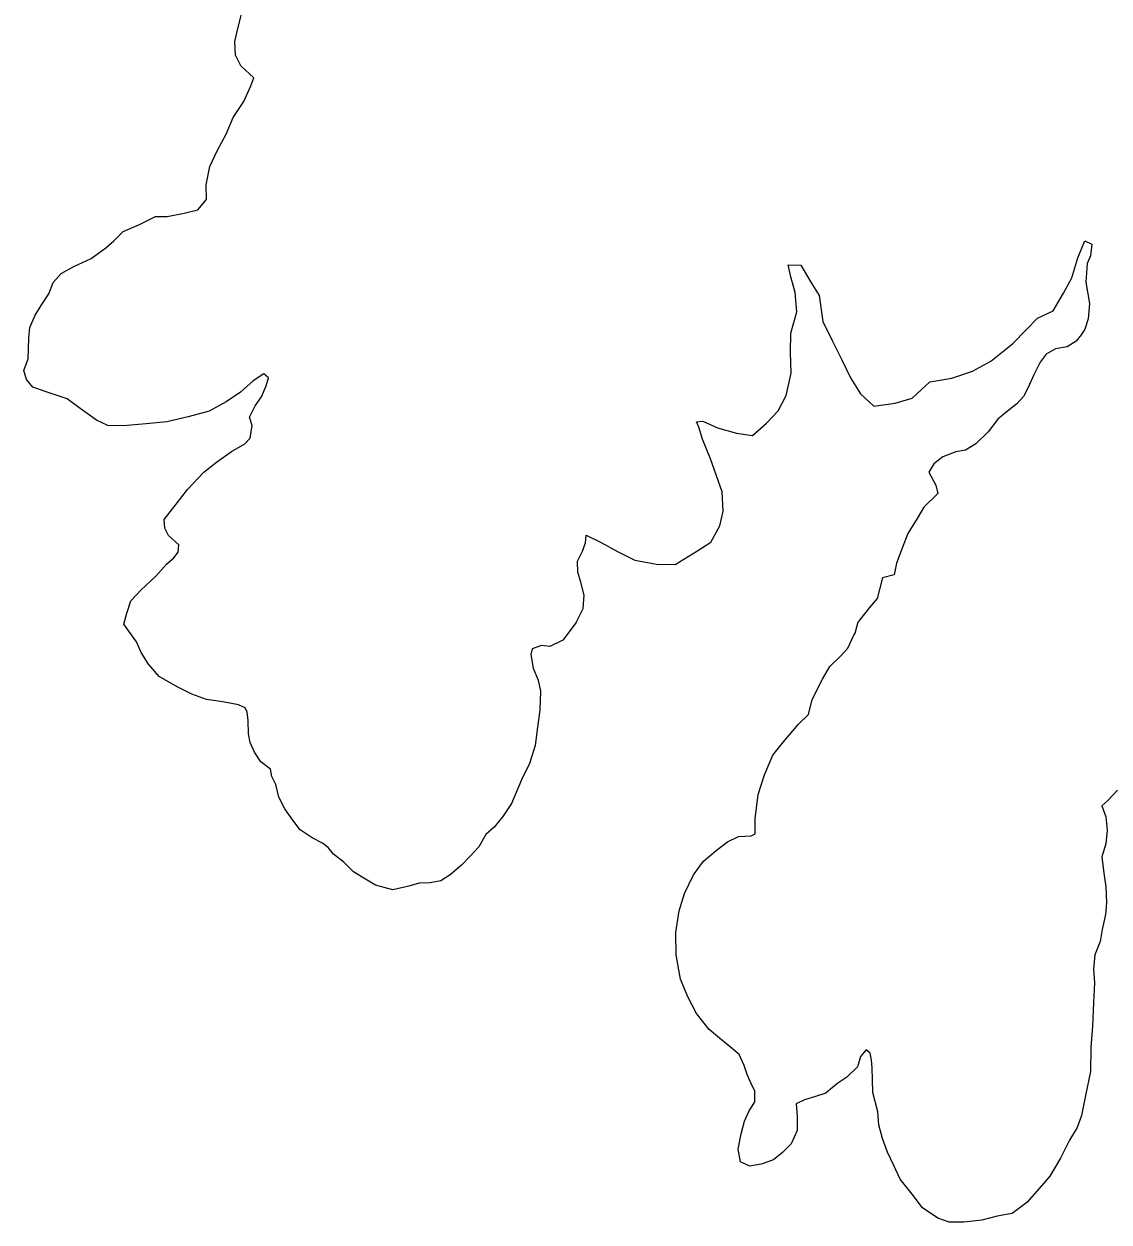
# Model space of a CAD drawing. Extents: x -939622 to -934245, y 1383184 to 1385301.
# Drawn here: x -935532.12 to -935525.44, y 1384296.68 to 1384304.06 of the extents above; entities that cross this region are included whole.
import ezdxf

# ---------------------------------------------------------------- set-up
doc = ezdxf.new("R2010")
doc.units = 0
doc.layers.add('2', color=7, linetype='Continuous')

msp = doc.modelspace()

# ---------------------------------------------------------------- linework, layer by layer
at = {"layer": '2'}
for points in [[(-935531.5049, 1384300.3627), (-935531.4877, 1384300.4319), (-935531.4616, 1384300.5072), (-935531.3994, 1384300.5739), (-935531.3076, 1384300.6589), (-935531.2425, 1384300.7316), (-935531.198, 1384300.7711), (-935531.1715, 1384300.8074), (-935531.166, 1384300.8525), (-935531.2294, 1384300.9089), (-935531.2538, 1384300.9537), (-935531.2574, 1384301.0077), (-935531.1836, 1384301.1015), (-935531.1127, 1384301.1923), (-935531.0121, 1384301.2984), (-935530.9349, 1384301.3592), (-935530.8429, 1384301.4262), (-935530.7596, 1384301.4721), (-935530.727, 1384301.5084), (-935530.7159, 1384301.5866), (-935530.7314, 1384301.6375), (-935530.6962, 1384301.7069), (-935530.6579, 1384301.7613), (-935530.6287, 1384301.8307), (-935530.6143, 1384301.8789), (-935530.6444, 1384301.9026), (-935530.7098, 1384301.8599), (-935530.7869, 1384301.7901), (-935530.8761, 1384301.7321), (-935530.9802, 1384301.674), (-935531.1085, 1384301.6397), (-935531.2399, 1384301.6083), (-935531.3684, 1384301.595), (-935531.509, 1384301.5845), (-935531.6048, 1384301.5866), (-935531.674, 1384301.6189), (-935531.7735, 1384301.6899), (-935531.8549, 1384301.7491), (-935531.9841, 1384301.7929), (-935532.0652, 1384301.8221), (-935532.1046, 1384301.8697), (-935532.1202, 1384301.9236), (-935532.094, 1384301.9959), (-935532.0894, 1384302.122), (-935532.0841, 1384302.1881), (-935532.052, 1384302.2635), (-935532.0137, 1384302.324), (-935531.9666, 1384302.3965), (-935531.9404, 1384302.4658), (-935531.8901, 1384302.5204), (-935531.8128, 1384302.5632), (-935531.7055, 1384302.6123), (-935531.6165, 1384302.6793), (-935531.566, 1384302.7218), (-935531.5098, 1384302.7794), (-935531.4085, 1384302.8225), (-935531.3103, 1384302.8715), (-935531.2384, 1384302.8723), (-935531.1339, 1384302.8913), (-935531.0503, 1384302.9132), (-935530.9971, 1384302.9768), (-935530.9981, 1384303.0669), (-935530.9753, 1384303.1782), (-935530.9285, 1384303.2807), (-935530.8757, 1384303.3773), (-935530.8319, 1384303.4799), (-935530.7671, 1384303.5796), (-935530.7233, 1384303.6761), (-935530.7058, 1384303.7243), (-935530.7844, 1384303.7986), (-935530.818, 1384303.8643), (-935530.8219, 1384303.9483), (-935530.8019, 1384304.0356), (-935530.7818, 1384304.1169)], [(-935531.5049, 1384300.3627), (-935531.4877, 1384300.4319), (-935531.4616, 1384300.5072), (-935531.3994, 1384300.5739), (-935531.3076, 1384300.6589), (-935531.2425, 1384300.7316), (-935531.198, 1384300.7711), (-935531.1715, 1384300.8074), (-935531.166, 1384300.8525), (-935531.2294, 1384300.9089), (-935531.2538, 1384300.9537), (-935531.2574, 1384301.0077), (-935531.1836, 1384301.1015), (-935531.1127, 1384301.1923), (-935531.0121, 1384301.2984), (-935530.9349, 1384301.3592), (-935530.8429, 1384301.4262), (-935530.7596, 1384301.4721), (-935530.727, 1384301.5084), (-935530.7159, 1384301.5866), (-935530.7314, 1384301.6375), (-935530.6962, 1384301.7069), (-935530.6579, 1384301.7613), (-935530.6287, 1384301.8307), (-935530.6143, 1384301.8789), (-935530.6444, 1384301.9026), (-935530.7098, 1384301.8599), (-935530.7869, 1384301.7901), (-935530.8761, 1384301.7321), (-935530.9802, 1384301.674), (-935531.1085, 1384301.6397), (-935531.2399, 1384301.6083), (-935531.3684, 1384301.595), (-935531.509, 1384301.5845), (-935531.6048, 1384301.5866), (-935531.674, 1384301.6189), (-935531.7735, 1384301.6899), (-935531.8549, 1384301.7491), (-935531.9841, 1384301.7929), (-935532.0652, 1384301.8221), (-935532.1046, 1384301.8697), (-935532.1202, 1384301.9236), (-935532.094, 1384301.9959), (-935532.0894, 1384302.122), (-935532.0841, 1384302.1881), (-935532.052, 1384302.2635), (-935532.0137, 1384302.324), (-935531.9666, 1384302.3965), (-935531.9404, 1384302.4658), (-935531.8901, 1384302.5204), (-935531.8128, 1384302.5632), (-935531.7055, 1384302.6123), (-935531.6165, 1384302.6793), (-935531.566, 1384302.7218), (-935531.5098, 1384302.7794), (-935531.4085, 1384302.8225), (-935531.3103, 1384302.8715), (-935531.2384, 1384302.8723), (-935531.1339, 1384302.8913), (-935531.0503, 1384302.9132), (-935530.9971, 1384302.9768), (-935530.9981, 1384303.0669), (-935530.9753, 1384303.1782), (-935530.9285, 1384303.2807), (-935530.8757, 1384303.3773), (-935530.8319, 1384303.4799), (-935530.7671, 1384303.5796), (-935530.7233, 1384303.6761), (-935530.7058, 1384303.7243), (-935530.7844, 1384303.7986), (-935530.818, 1384303.8643), (-935530.8219, 1384303.9483), (-935530.8019, 1384304.0356), (-935530.7818, 1384304.1169)], [(-935528.7216, 1384300.373), (-935528.6776, 1384300.4605), (-935528.6725, 1384300.5417), (-935528.6913, 1384300.6225), (-935528.7099, 1384300.6824), (-935528.7137, 1384300.7514), (-935528.6814, 1384300.8118), (-935528.664, 1384300.863), (-935528.6585, 1384300.9111), (-935528.5712, 1384300.8669), (-935528.4659, 1384300.811), (-935528.3606, 1384300.758), (-935528.2256, 1384300.7324), (-935528.1119, 1384300.7305), (-935527.9781, 1384300.8129), (-935527.8919, 1384300.8679), (-935527.8361, 1384300.9675), (-935527.8161, 1384301.0578), (-935527.8233, 1384301.1778), (-935527.8573, 1384301.2765), (-935527.8944, 1384301.3812), (-935527.9435, 1384301.5008), (-935527.9653, 1384301.5756), (-935527.9806, 1384301.6085), (-935527.9417, 1384301.6119), (-935527.8515, 1384301.5708), (-935527.7344, 1384301.539), (-935527.6355, 1384301.525), (-935527.5495, 1384301.6009), (-935527.4785, 1384301.6767), (-935527.4286, 1384301.7703), (-935527.3972, 1384301.9087), (-935527.4015, 1384302.0347), (-935527.3998, 1384302.1548), (-935527.3623, 1384302.2843), (-935527.3725, 1384302.4043), (-935527.4005, 1384302.5001), (-935527.4163, 1384302.575), (-935527.3384, 1384302.5728), (-935527.2775, 1384302.4683), (-935527.2257, 1384302.3848), (-935527.203, 1384302.2259), (-935527.1449, 1384302.1094), (-935527.0868, 1384301.9929), (-935527.0317, 1384301.8794), (-935526.9708, 1384301.7809), (-935526.8892, 1384301.7037), (-935526.7577, 1384301.7231), (-935526.6533, 1384301.7541), (-935526.5436, 1384301.8543), (-935526.4092, 1384301.8767), (-935526.2809, 1384301.9201), (-935526.1679, 1384301.9813), (-935526.0343, 1384302.0877), (-935525.9485, 1384302.1757), (-935525.8804, 1384302.2454), (-935525.7851, 1384302.2914), (-935525.7204, 1384302.4001), (-935525.6705, 1384302.4937), (-935525.6329, 1384302.6172), (-935525.5892, 1384302.7227), (-935525.547, 1384302.7021), (-935525.5553, 1384302.63), (-935525.5757, 1384302.5818), (-935525.5835, 1384302.4676), (-935525.5611, 1384302.3357), (-935525.5691, 1384302.2426), (-935525.5893, 1384302.1793), (-935525.6129, 1384302.143), (-935525.6424, 1384302.1037), (-935525.6989, 1384302.0701), (-935525.7706, 1384302.0574), (-935525.8271, 1384302.0238), (-935525.8655, 1384301.9753), (-935525.9036, 1384301.8969), (-935525.9387, 1384301.8185), (-935525.968, 1384301.7641), (-935526.0094, 1384301.7187), (-935526.0658, 1384301.6731), (-935526.1251, 1384301.6244), (-935526.1842, 1384301.5458), (-935526.2612, 1384301.4729), (-935526.3236, 1384301.4333), (-935526.3834, 1384301.4237), (-935526.4639, 1384301.3928), (-935526.5203, 1384301.3502), (-935526.5497, 1384301.2989), (-935526.5069, 1384301.2182), (-935526.4944, 1384301.1673), (-935526.5803, 1384301.0824), (-935526.6214, 1384301.0129), (-935526.6803, 1384300.9222), (-935526.7153, 1384300.8318), (-935526.7502, 1384300.7384), (-935526.7644, 1384300.6662), (-935526.836, 1384300.6475), (-935526.8676, 1384300.521), (-935526.9149, 1384300.4665), (-935526.9858, 1384300.3787)], [(-935528.7216, 1384300.373), (-935528.6776, 1384300.4605), (-935528.6725, 1384300.5417), (-935528.6913, 1384300.6225), (-935528.7099, 1384300.6824), (-935528.7137, 1384300.7514), (-935528.6814, 1384300.8118), (-935528.664, 1384300.863), (-935528.6585, 1384300.9111), (-935528.5712, 1384300.8669), (-935528.4659, 1384300.811), (-935528.3606, 1384300.758), (-935528.2256, 1384300.7324), (-935528.1119, 1384300.7305), (-935527.9781, 1384300.8129), (-935527.8919, 1384300.8679), (-935527.8361, 1384300.9675), (-935527.8161, 1384301.0578), (-935527.8233, 1384301.1778), (-935527.8573, 1384301.2765), (-935527.8944, 1384301.3812), (-935527.9435, 1384301.5008), (-935527.9653, 1384301.5756), (-935527.9806, 1384301.6085), (-935527.9417, 1384301.6119), (-935527.8515, 1384301.5708), (-935527.7344, 1384301.539), (-935527.6355, 1384301.525), (-935527.5495, 1384301.6009), (-935527.4785, 1384301.6767), (-935527.4286, 1384301.7703), (-935527.3972, 1384301.9087), (-935527.4015, 1384302.0347), (-935527.3998, 1384302.1548), (-935527.3623, 1384302.2843), (-935527.3725, 1384302.4043), (-935527.4005, 1384302.5001), (-935527.4163, 1384302.575), (-935527.3384, 1384302.5728), (-935527.2775, 1384302.4683), (-935527.2257, 1384302.3848), (-935527.203, 1384302.2259), (-935527.1449, 1384302.1094), (-935527.0868, 1384301.9929), (-935527.0317, 1384301.8794), (-935526.9708, 1384301.7809), (-935526.8892, 1384301.7037), (-935526.7577, 1384301.7231), (-935526.6533, 1384301.7541), (-935526.5436, 1384301.8543), (-935526.4092, 1384301.8767), (-935526.2809, 1384301.9201), (-935526.1679, 1384301.9813), (-935526.0343, 1384302.0877), (-935525.9485, 1384302.1757), (-935525.8804, 1384302.2454), (-935525.7851, 1384302.2914), (-935525.7204, 1384302.4001), (-935525.6705, 1384302.4937), (-935525.6329, 1384302.6172), (-935525.5892, 1384302.7227), (-935525.547, 1384302.7021), (-935525.5553, 1384302.63), (-935525.5757, 1384302.5818), (-935525.5835, 1384302.4676), (-935525.5611, 1384302.3357), (-935525.5691, 1384302.2426), (-935525.5893, 1384302.1793), (-935525.6129, 1384302.143), (-935525.6424, 1384302.1037), (-935525.6989, 1384302.0701), (-935525.7706, 1384302.0574), (-935525.8271, 1384302.0238), (-935525.8655, 1384301.9753), (-935525.9036, 1384301.8969), (-935525.9387, 1384301.8185), (-935525.968, 1384301.7641), (-935526.0094, 1384301.7187), (-935526.0658, 1384301.6731), (-935526.1251, 1384301.6244), (-935526.1842, 1384301.5458), (-935526.2612, 1384301.4729), (-935526.3236, 1384301.4333), (-935526.3834, 1384301.4237), (-935526.4639, 1384301.3928), (-935526.5203, 1384301.3502), (-935526.5497, 1384301.2989), (-935526.5069, 1384301.2182), (-935526.4944, 1384301.1673), (-935526.5803, 1384301.0824), (-935526.6214, 1384301.0129), (-935526.6803, 1384300.9222), (-935526.7153, 1384300.8318), (-935526.7502, 1384300.7384), (-935526.7644, 1384300.6662), (-935526.836, 1384300.6475), (-935526.8676, 1384300.521), (-935526.9149, 1384300.4665), (-935526.9858, 1384300.3787)], [(-935528.7216, 1384300.373), (-935528.8027, 1384300.2656), (-935528.8836, 1384300.2267), (-935528.9344, 1384300.2328), (-935528.9913, 1384300.2119), (-935529.0004, 1384300.1759), (-935528.9855, 1384300.0919), (-935528.9557, 1384300.0198), (-935528.9408, 1384299.9508), (-935528.944, 1384299.8337), (-935528.9591, 1384299.7287), (-935528.9742, 1384299.6177), (-935529.0073, 1384299.5068), (-935529.0584, 1384299.4048), (-935529.1184, 1384299.2609), (-935529.1724, 1384299.18), (-935529.2264, 1384299.114), (-935529.2773, 1384299.0691), (-935529.3193, 1384298.9942), (-935529.3763, 1384298.9343), (-935529.4273, 1384298.8803), (-935529.4962, 1384298.8204), (-935529.5531, 1384298.7845), (-935529.619, 1384298.7726), (-935529.6878, 1384298.7697), (-935529.7507, 1384298.7518), (-935529.8495, 1384298.728), (-935529.9572, 1384298.7581), (-935530.029, 1384298.8003), (-935530.0918, 1384298.8394), (-935530.1516, 1384298.8995), (-935530.2144, 1384298.9476), (-935530.2472, 1384298.9897), (-935530.2831, 1384299.0167), (-935530.3459, 1384299.0498), (-935530.4207, 1384299.0979), (-935530.4655, 1384299.158), (-935530.5133, 1384299.2271), (-935530.5521, 1384299.2992), (-935530.5699, 1384299.3772), (-935530.5938, 1384299.4253), (-935530.6027, 1384299.4703), (-935530.6625, 1384299.5154), (-935530.7013, 1384299.5755), (-935530.7282, 1384299.6355), (-935530.7371, 1384299.6896), (-935530.7399, 1384299.7706), (-935530.7459, 1384299.8216), (-935530.7578, 1384299.8486), (-935530.7997, 1384299.8667), (-935530.8954, 1384299.8849), (-935530.9972, 1384299.9), (-935531.0869, 1384299.9332), (-935531.1766, 1384299.9783), (-935531.2873, 1384300.0415), (-935531.353, 1384300.1166), (-935531.3978, 1384300.1887), (-935531.4277, 1384300.2548), (-935531.5049, 1384300.3627)], [(-935528.7216, 1384300.373), (-935528.8027, 1384300.2656), (-935528.8836, 1384300.2267), (-935528.9344, 1384300.2328), (-935528.9913, 1384300.2119), (-935529.0004, 1384300.1759), (-935528.9855, 1384300.0919), (-935528.9557, 1384300.0198), (-935528.9408, 1384299.9508), (-935528.944, 1384299.8337), (-935528.9591, 1384299.7287), (-935528.9742, 1384299.6177), (-935529.0073, 1384299.5068), (-935529.0584, 1384299.4048), (-935529.1184, 1384299.2609), (-935529.1724, 1384299.18), (-935529.2264, 1384299.114), (-935529.2773, 1384299.0691), (-935529.3193, 1384298.9942), (-935529.3763, 1384298.9343), (-935529.4273, 1384298.8803), (-935529.4962, 1384298.8204), (-935529.5531, 1384298.7845), (-935529.619, 1384298.7726), (-935529.6878, 1384298.7697), (-935529.7507, 1384298.7518), (-935529.8495, 1384298.728), (-935529.9572, 1384298.7581), (-935530.029, 1384298.8003), (-935530.0918, 1384298.8394), (-935530.1516, 1384298.8995), (-935530.2144, 1384298.9476), (-935530.2472, 1384298.9897), (-935530.2831, 1384299.0167), (-935530.3459, 1384299.0498), (-935530.4207, 1384299.0979), (-935530.4655, 1384299.158), (-935530.5133, 1384299.2271), (-935530.5521, 1384299.2992), (-935530.5699, 1384299.3772), (-935530.5938, 1384299.4253), (-935530.6027, 1384299.4703), (-935530.6625, 1384299.5154), (-935530.7013, 1384299.5755), (-935530.7282, 1384299.6355), (-935530.7371, 1384299.6896), (-935530.7399, 1384299.7706), (-935530.7459, 1384299.8216), (-935530.7578, 1384299.8486), (-935530.7997, 1384299.8667), (-935530.8954, 1384299.8849), (-935530.9972, 1384299.9), (-935531.0869, 1384299.9332), (-935531.1766, 1384299.9783), (-935531.2873, 1384300.0415), (-935531.353, 1384300.1166), (-935531.3978, 1384300.1887), (-935531.4277, 1384300.2548), (-935531.5049, 1384300.3627)], [(-935527.0038, 1384300.3086), (-935526.9858, 1384300.3787)], [(-935527.0038, 1384300.3086), (-935526.9858, 1384300.3787)], [(-935527.2678, 1384299.9001), (-935527.2047, 1384300.026), (-935527.1597, 1384300.1039), (-935527.0908, 1384300.1698), (-935527.0488, 1384300.2148), (-935527.0128, 1384300.2957), (-935527.0038, 1384300.3086)], [(-935527.2678, 1384299.9001), (-935527.2047, 1384300.026), (-935527.1597, 1384300.1039), (-935527.0908, 1384300.1698), (-935527.0488, 1384300.2148), (-935527.0128, 1384300.2957), (-935527.0038, 1384300.3086)], [(-935525.3889, 1384299.342), (-935525.4489, 1384299.2791), (-935525.4848, 1384299.2461), (-935525.461, 1384299.1771), (-935525.4521, 1384299.096), (-935525.4612, 1384299.012), (-935525.4853, 1384298.9311), (-935525.4734, 1384298.832), (-935525.4616, 1384298.748), (-935525.4558, 1384298.649), (-935525.4618, 1384298.577), (-935525.4829, 1384298.484), (-935525.495, 1384298.412), (-935525.5281, 1384298.328), (-935525.5372, 1384298.241), (-935525.5313, 1384298.157), (-935525.5375, 1384298.034), (-935525.5437, 1384297.89), (-935525.5528, 1384297.7579), (-935525.556, 1384297.6109), (-935525.5862, 1384297.4639), (-935525.6103, 1384297.341), (-935525.6373, 1384297.266), (-935525.6853, 1384297.1881), (-935525.7394, 1384297.0771), (-935525.8054, 1384296.9662), (-935525.8713, 1384296.8913), (-935525.9463, 1384296.8044), (-935526.0362, 1384296.7385), (-935526.129, 1384296.7207), (-935526.2248, 1384296.6968), (-935526.3356, 1384296.685), (-935526.4254, 1384296.6851), (-935526.4942, 1384296.7092), (-935526.5899, 1384296.7724), (-935526.6526, 1384296.8565), (-935526.7273, 1384296.9497), (-935526.7661, 1384297.0337), (-935526.8049, 1384297.1148), (-935526.8347, 1384297.1989), (-935526.8585, 1384297.2829), (-935526.8644, 1384297.364), (-935526.8941, 1384297.481), (-935526.897, 1384297.5621), (-935526.8999, 1384297.6311), (-935526.9028, 1384297.6821), (-935526.9117, 1384297.7241), (-935526.9357, 1384297.7451), (-935526.9716, 1384297.7032), (-935526.9897, 1384297.6402), (-935527.0556, 1384297.5773), (-935527.1096, 1384297.5384), (-935527.1545, 1384297.5024), (-935527.1845, 1384297.4785), (-935527.2533, 1384297.4546), (-935527.3162, 1384297.4367), (-935527.3671, 1384297.4128), (-935527.3613, 1384297.3317), (-935527.3614, 1384297.2477), (-935527.3974, 1384297.1668), (-935527.4514, 1384297.1128), (-935527.5053, 1384297.0679), (-935527.5832, 1384297.041), (-935527.652, 1384297.0292), (-935527.7089, 1384297.0562), (-935527.7237, 1384297.1343), (-935527.7056, 1384297.2273), (-935527.6846, 1384297.3053), (-935527.6575, 1384297.3652), (-935527.6215, 1384297.4252), (-935527.6214, 1384297.4912), (-935527.6453, 1384297.5422), (-935527.6692, 1384297.5933), (-935527.6871, 1384297.6473), (-935527.7169, 1384297.7164), (-935527.7707, 1384297.7615), (-935527.8395, 1384297.8156), (-935527.9022, 1384297.8697), (-935527.9799, 1384297.9689), (-935528.0337, 1384298.071), (-935528.0784, 1384298.179), (-935528.1051, 1384298.3291), (-935528.1079, 1384298.4671), (-935528.0868, 1384298.5991), (-935528.0537, 1384298.7071), (-935527.9996, 1384298.821), (-935527.9367, 1384298.905), (-935527.8587, 1384298.9708), (-935527.7898, 1384299.0247), (-935527.7209, 1384299.0576), (-935527.6431, 1384299.0605), (-935527.6192, 1384299.0725), (-935527.619, 1384299.1655), (-935527.6008, 1384299.3155), (-935527.5618, 1384299.4355), (-935527.5107, 1384299.5584), (-935527.4447, 1384299.6393), (-935527.3518, 1384299.7472), (-935527.2918, 1384299.8071), (-935527.2678, 1384299.9001)], [(-935525.3889, 1384299.342), (-935525.4489, 1384299.2791), (-935525.4848, 1384299.2461), (-935525.461, 1384299.1771), (-935525.4521, 1384299.096), (-935525.4612, 1384299.012), (-935525.4853, 1384298.9311), (-935525.4734, 1384298.832), (-935525.4616, 1384298.748), (-935525.4558, 1384298.649), (-935525.4618, 1384298.577), (-935525.4829, 1384298.484), (-935525.495, 1384298.412), (-935525.5281, 1384298.328), (-935525.5372, 1384298.241), (-935525.5313, 1384298.157), (-935525.5375, 1384298.034), (-935525.5437, 1384297.89), (-935525.5528, 1384297.7579), (-935525.556, 1384297.6109), (-935525.5862, 1384297.4639), (-935525.6103, 1384297.341), (-935525.6373, 1384297.266), (-935525.6853, 1384297.1881), (-935525.7394, 1384297.0771), (-935525.8054, 1384296.9662), (-935525.8713, 1384296.8913), (-935525.9463, 1384296.8044), (-935526.0362, 1384296.7385), (-935526.129, 1384296.7207), (-935526.2248, 1384296.6968), (-935526.3356, 1384296.685), (-935526.4254, 1384296.6851), (-935526.4942, 1384296.7092), (-935526.5899, 1384296.7724), (-935526.6526, 1384296.8565), (-935526.7273, 1384296.9497), (-935526.7661, 1384297.0337), (-935526.8049, 1384297.1148), (-935526.8347, 1384297.1989), (-935526.8585, 1384297.2829), (-935526.8644, 1384297.364), (-935526.8941, 1384297.481), (-935526.897, 1384297.5621), (-935526.8999, 1384297.6311), (-935526.9028, 1384297.6821), (-935526.9117, 1384297.7241), (-935526.9357, 1384297.7451), (-935526.9716, 1384297.7032), (-935526.9897, 1384297.6402), (-935527.0556, 1384297.5773), (-935527.1096, 1384297.5384), (-935527.1545, 1384297.5024), (-935527.1845, 1384297.4785), (-935527.2533, 1384297.4546), (-935527.3162, 1384297.4367), (-935527.3671, 1384297.4128), (-935527.3613, 1384297.3317), (-935527.3614, 1384297.2477), (-935527.3974, 1384297.1668), (-935527.4514, 1384297.1128), (-935527.5053, 1384297.0679), (-935527.5832, 1384297.041), (-935527.652, 1384297.0292), (-935527.7089, 1384297.0562), (-935527.7237, 1384297.1343), (-935527.7056, 1384297.2273), (-935527.6846, 1384297.3053), (-935527.6575, 1384297.3652), (-935527.6215, 1384297.4252), (-935527.6214, 1384297.4912), (-935527.6453, 1384297.5422), (-935527.6692, 1384297.5933), (-935527.6871, 1384297.6473), (-935527.7169, 1384297.7164), (-935527.7707, 1384297.7615), (-935527.8395, 1384297.8156), (-935527.9022, 1384297.8697), (-935527.9799, 1384297.9689), (-935528.0337, 1384298.071), (-935528.0784, 1384298.179), (-935528.1051, 1384298.3291), (-935528.1079, 1384298.4671), (-935528.0868, 1384298.5991), (-935528.0537, 1384298.7071), (-935527.9996, 1384298.821), (-935527.9367, 1384298.905), (-935527.8587, 1384298.9708), (-935527.7898, 1384299.0247), (-935527.7209, 1384299.0576), (-935527.6431, 1384299.0605), (-935527.6192, 1384299.0725), (-935527.619, 1384299.1655), (-935527.6008, 1384299.3155), (-935527.5618, 1384299.4355), (-935527.5107, 1384299.5584), (-935527.4447, 1384299.6393), (-935527.3518, 1384299.7472), (-935527.2918, 1384299.8071), (-935527.2678, 1384299.9001)]]:
    msp.add_lwpolyline(points, dxfattribs=at)

doc.saveas('drawing.dxf')
